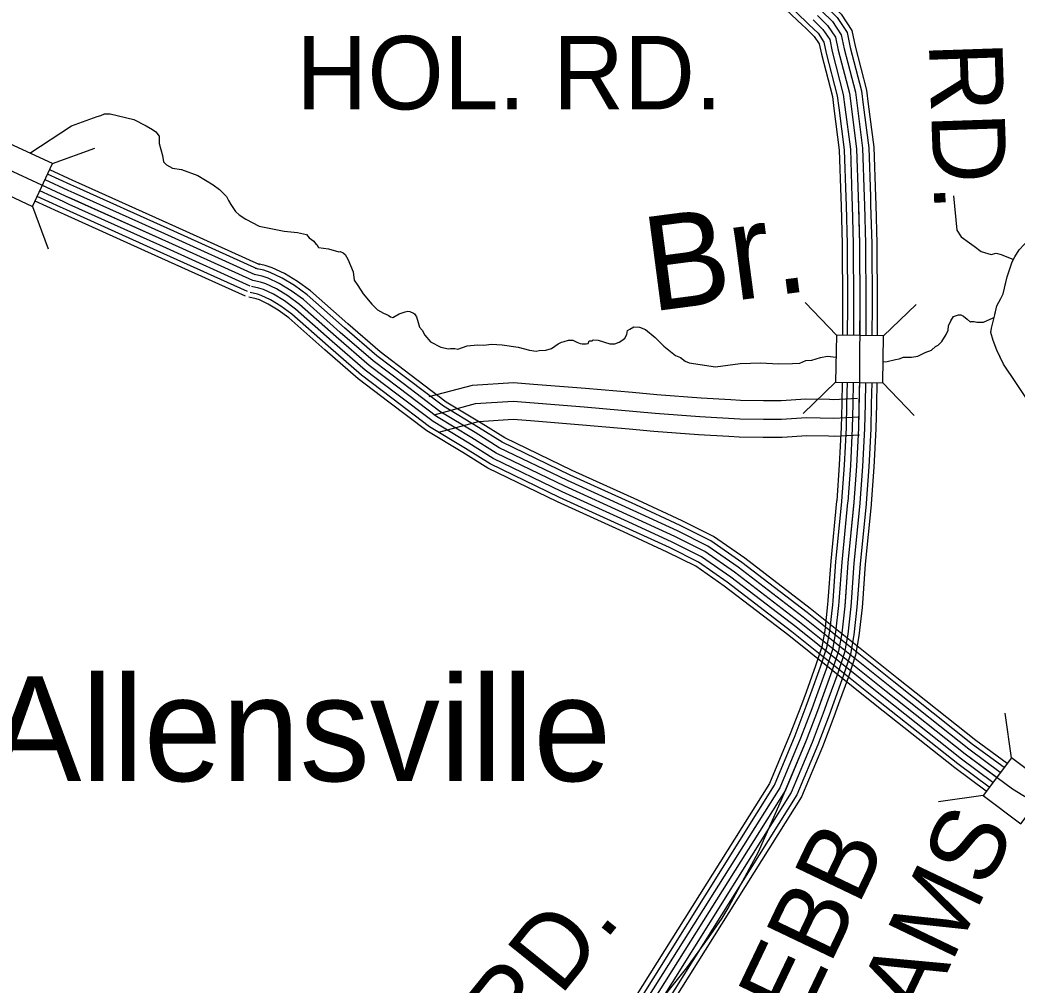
# Model space of a CAD drawing. Extents: x 1551132 to 1791609, y 378168 to 563823.
# Drawn here: x 1595517 to 1600538, y 442743 to 447603 of the extents above; entities that cross this region are included whole.
import ezdxf

# ---------------------------------------------------------------- set-up
doc = ezdxf.new("R2010")
doc.units = 0
for name, color, linetype in [('DESIGN - DRAINAGE - Bridges and Cross Drains Size Text', 7, 'Continuous'), ('DESIGN - ROW - Right-of-Way and Easement Labels', 7, 'Continuous'), ('DESIGN - SCRATCH - User 1', 7, 'Continuous'), ('DESIGN - TRANSPORTATION - Text', 7, 'Continuous'), ('SURVEY - CONTROL with Text', 7, 'Continuous'), ('SURVEY - DRAINAGE - Storm Sewer', 7, 'Continuous'), ('SURVEY - PROPERTY - Owners', 7, 'Continuous'), ('SURVEY - TRANSPORTATION - Roads', 7, 'Continuous'), ('SURVEY - VEGETATION - Features with Text', 7, 'Continuous')]:
    doc.layers.add(name, color=color, linetype=linetype)

msp = doc.modelspace()

# ---------------------------------------------------------------- linework, layer by layer
at = {"layer": 'DESIGN - SCRATCH - User 1'}
msp.add_lwpolyline([(1600582.896, 445702.649), (1600531.281, 445777.201), (1600469.765, 445869.861), (1600436.158, 445940.28), (1600418.433, 445988.523), (1600406.667, 446028.715), (1600408.809, 446050.758), (1600412.9, 446064.758), (1600426.117, 446118.376), (1600435.558, 446162.852), (1600455.824, 446200.812), (1600467.999, 446224.787), (1600488.557, 446308.864), (1600513.073, 446384.891), (1600526.323, 446411.026), (1600549.514, 446444.785)], dxfattribs=at)
at = {"layer": 'DESIGN - TRANSPORTATION - Text'}
for points in [[(1595566.431, 446933.153), (1595776.318, 447070.281), (1595905.832, 447117.066), (1595923.29, 447122.275), (1595943.339, 447130.1), (1595971.313, 447129.85), (1596091.002, 447102.766), (1596152.692, 447070.19), (1596184.517, 447051.89), (1596200.4, 447039.739), (1596218.208, 447017.564), (1596217.908, 446981.546), (1596235.39, 446921.344), (1596239.124, 446889.294), (1596254.973, 446873.143), (1596284.814, 446856.859), (1596330.73, 446850.443), (1596412.42, 446819.692), (1596489.976, 446772.966), (1596521.75, 446748.665), (1596557.441, 446714.323)], [(1596557.441, 446714.323), (1596567.266, 446694.222), (1596579.091, 446674.105), (1596588.949, 446658.004), (1596602.765, 446637.871), (1596620.623, 446621.695), (1596654.414, 446599.378), (1596722.079, 446564.752)], [(1600218.214, 446717.275), (1600234.571, 446544.187)], [(1596722.079, 446564.752), (1596847.059, 446540.035), (1596915.058, 446533.093), (1596958.973, 446522.476), (1596972.781, 446506.251), (1596996.597, 446489.884), (1597008.38, 446471.683), (1597012.38, 446471.625), (1597020.213, 446457.483), (1597070.187, 446450.791), (1597122.061, 446436.057), (1597130.094, 446437.949), (1597144.002, 446429.741), (1597153.91, 446421.59), (1597167.643, 446399.348), (1597194.843, 446334.821), (1597200.309, 446292.637), (1597217.992, 446266.336), (1597245.475, 446223.86), (1597288.849, 446171.142), (1597316.523, 446142.7), (1597348.347, 446126.224), (1597370.238, 446115.907), (1597382.146, 446107.724), (1597394.138, 446105.557), (1597426.404, 446123.166), (1597456.561, 446132.775), (1597470.628, 446136.6), (1597480.611, 446134.458), (1597498.527, 446126.191), (1597504.51, 446124.108), (1597514.31, 446107.932), (1597521.96, 446079.765), (1597529.66, 446055.598), (1597541.493, 446041.406), (1597555.167, 446015.155), (1597584.783, 445982.671), (1597636.507, 445955.903), (1597674.439, 445947.37), (1597684.481, 445949.237), (1597706.497, 445948.937), (1597722.463, 445944.712), (1597768.746, 445962.129), (1597820.878, 445967.437), (1597852.885, 445965.004), (1597891.001, 445970.496), (1597945.033, 445967.762), (1598024.965, 445954.645), (1598082.838, 445939.828), (1598116.821, 445935.353), (1598130.887, 445939.178), (1598164.953, 445940.72), (1598193.086, 445948.354), (1598227.426, 445971.946), (1598243.551, 445979.754), (1598257.617, 445983.571), (1598279.742, 445991.288), (1598301.766, 445990.988), (1598321.658, 445980.696), (1598337.599, 445974.463), (1598347.582, 445972.321), (1598367.598, 445972.054), (1598377.64, 445973.921), (1598383.823, 445987.871), (1598397.839, 445987.68), (1598403.897, 445991.613), (1598427.922, 445991.288), (1598487.754, 445972.429), (1598511.778, 445972.104), (1598533.903, 445979.821), (1598552.077, 445991.605), (1598562.219, 446001.497), (1598572.46, 446019.397), (1598576.727, 446039.39), (1598588.81, 446045.24), (1598608.984, 446056.998), (1598637.017, 446056.615), (1598666.891, 446044.181), (1598716.432, 446003.414), (1598759.931, 445960.721), (1598817.396, 445913.82), (1598843.295, 445903.445), (1598867.086, 445885.077), (1598887.011, 445876.794), (1598942.96, 445868.01), (1599018.916, 445856.96), (1599143.272, 445873.311), (1599247.436, 445875.911), (1599335.475, 445870.711), (1599407.599, 445873.736), (1599443.665, 445875.253), (1599473.881, 445888.878), (1599503.93, 445890.478), (1599548.162, 445903.912), (1599584.278, 445909.437), (1599626.569, 445905.837)], [(1600234.571, 446544.187), (1600256.513, 446511.161), (1600298.17, 446480.519), (1600321.986, 446464.152), (1600357.693, 446437.609), (1600407.559, 446422.892), (1600433.667, 446428.559), (1600457.616, 446422.217), (1600519.456, 446397.492)], [(1600582.896, 445702.649), (1600531.281, 445777.201), (1600469.765, 445869.861), (1600436.158, 445940.28), (1600418.433, 445988.523), (1600406.667, 446028.715), (1600408.809, 446050.758), (1600412.9, 446064.758), (1600426.117, 446118.376), (1600435.558, 446162.852), (1600455.824, 446200.812), (1600467.999, 446224.787), (1600488.557, 446308.864), (1600513.073, 446384.891), (1600526.323, 446411.026), (1600549.514, 446444.785)], [(1599863.73, 445881.878), (1599884.304, 445883.311), (1599926.478, 445892.762), (1599944.544, 445896.528), (1599966.677, 445904.254), (1600006.743, 445905.712), (1600038.826, 445909.287), (1600075.125, 445928.846), (1600107.307, 445940.438), (1600127.565, 445958.205), (1600141.682, 445966.039), (1600159.931, 445983.831), (1600180.422, 446019.64), (1600190.714, 446041.557), (1600192.997, 446063.583), (1600205.322, 446087.475), (1600217.622, 446109.359), (1600243.771, 446119.034), (1600255.787, 446118.868), (1600267.695, 446110.693), (1600287.537, 446096.384), (1600303.369, 446082.133), (1600307.403, 446084.084), (1600321.419, 446083.892), (1600335.402, 446081.7), (1600369.443, 446081.242), (1600417.775, 446102.642), (1600419.758, 446103.709)]]:
    msp.add_lwpolyline(points, dxfattribs=at)
at = {"layer": 'SURVEY - CONTROL with Text'}
for points in [[(1596688.763, 446291.412), (1596266.864, 446482.316), (1595746.602, 446716.589), (1595361.919, 446893.752)], [(1595802.801, 446759.282), (1595772.293, 446773.015), (1595656.162, 446826.5)], [(1595812.942, 446781.824), (1595782.543, 446795.508), (1595666.62, 446848.892)], [(1595777.343, 446702.747), (1595746.602, 446716.589), (1595629.955, 446770.307)], [(1595790.067, 446731.014), (1595759.452, 446744.806), (1595643.063, 446798.408)], [(1596258.69, 446553.993), (1595802.784, 446759.29)], [(1596268.831, 446576.527), (1595812.925, 446781.824)], [(1595751.885, 446646.212), (1595720.911, 446660.162), (1595603.747, 446714.114)], [(1595764.618, 446674.479), (1595733.752, 446688.371), (1595616.847, 446742.214)], [(1596245.957, 446525.726), (1595790.051, 446731.023)], [(1595741.327, 446622.761), (1595710.253, 446636.753), (1595592.864, 446690.821)], [(1596220.507, 446469.191), (1595764.601, 446674.488)], [(1596233.232, 446497.458), (1595777.326, 446702.755)], [(1596197.216, 446417.473), (1595741.31, 446622.77)], [(1596207.774, 446440.924), (1595751.868, 446646.22)], [(1596724.512, 446370.422), (1596302.539, 446561.36), (1596268.814, 446576.544)], [(1596701.546, 446319.654), (1596279.614, 446510.575), (1596245.94, 446525.734)], [(1596714.321, 446347.896), (1596292.372, 446538.826), (1596258.665, 446554.002)], [(1596675.98, 446263.169), (1596254.115, 446454.057), (1596220.491, 446469.199)], [(1596688.763, 446291.412), (1596266.864, 446482.316), (1596233.215, 446497.467)], [(1596652.605, 446211.493), (1596230.782, 446402.364), (1596197.208, 446417.481)], [(1596663.205, 446234.927), (1596241.357, 446425.807), (1596207.766, 446440.932)], [(1600487.93, 443858.334), (1600330.234, 443975.153), (1599933.169, 444290.42), (1599496.788, 444639.979), (1599166.979, 444892.502), (1599009.949, 445002.429), (1598852.211, 445080.99), (1598628.533, 445184.134), (1598297.824, 445334.488), (1597957.841, 445498.975), (1597838.644, 445573.327), (1597663.906, 445678.93), (1597480.094, 445818.041), (1597330.464, 445931.436), (1597167.56, 446072.706), (1596979.739, 446239.035), (1596914.307, 446286.787), (1596849.709, 446326.379), (1596786.919, 446355.78), (1596751.845, 446367.322), (1596707.654, 446377.072)], [(1600453.781, 443813.041), (1600295.71, 443930.144), (1599897.803, 444246.069), (1599461.813, 444595.327), (1599133.463, 444846.734), (1598980.883, 444953.536), (1598827.687, 445029.838), (1598604.925, 445132.558), (1598273.733, 445283.136), (1597930.408, 445449.24), (1597808.969, 445524.992), (1597632.04, 445631.912), (1597445.853, 445772.832), (1597294.715, 445887.36), (1597130.186, 446030.047), (1596944.148, 446194.793), (1596882.725, 446239.619), (1596822.785, 446276.361), (1596765.953, 446302.97), (1596736.837, 446312.554), (1596695.438, 446321.687)], [(1600472.431, 443837.808), (1600314.585, 443954.745), (1599917.136, 444270.311), (1599480.93, 444619.736), (1599151.787, 444871.751), (1598996.774, 444980.262), (1598841.095, 445057.797), (1598617.825, 445160.75), (1598286.9, 445311.204), (1597945.399, 445476.424), (1597825.186, 445551.41), (1597649.456, 445657.612), (1597464.569, 445797.541), (1597314.256, 445911.452), (1597150.61, 446053.364), (1596963.598, 446218.977), (1596899.983, 446265.403), (1596837.501, 446303.695), (1596777.419, 446331.829), (1596745.045, 446342.488), (1596702.112, 446351.955)], [(1600416.482, 443763.523), (1600257.978, 443880.943), (1599859.154, 444197.601), (1599423.581, 444546.509), (1599096.83, 444796.699), (1598949.117, 444900.102), (1598800.887, 444973.92), (1598579.109, 445076.189), (1598247.401, 445227.001), (1597900.409, 445394.872), (1597776.52, 445472.158), (1597597.208, 445580.527), (1597408.421, 445723.397), (1597255.649, 445839.175), (1597089.32, 445983.412), (1596905.233, 446146.441), (1596848.192, 446188.067), (1596793.352, 446221.677), (1596743.036, 446245.235), (1596720.42, 446252.686), (1596682.088, 446261.136)], [(1600701.725, 443614.778), (1600515.713, 443728.589), (1600276.844, 443905.543), (1599878.478, 444221.835), (1599442.697, 444570.918), (1599115.147, 444821.716), (1598965, 444926.819), (1598814.287, 445001.879), (1598592.017, 445104.373), (1598260.567, 445255.069), (1597915.408, 445422.056), (1597792.745, 445498.575), (1597614.624, 445606.219), (1597427.137, 445748.115), (1597275.182, 445863.267), (1597109.753, 446006.729), (1596924.69, 446170.617), (1596865.459, 446213.843), (1596808.068, 446249.019), (1596754.495, 446274.103), (1596728.628, 446282.62), (1596688.763, 446291.412)], [(1600435.132, 443788.282), (1600276.844, 443905.543), (1599878.478, 444221.835), (1599442.697, 444570.918), (1599115.147, 444821.716), (1598965, 444926.819), (1598814.287, 445001.879), (1598592.017, 445104.373), (1598260.567, 445255.069), (1597915.408, 445422.056), (1597792.745, 445498.575), (1597614.624, 445606.219), (1597427.137, 445748.115), (1597275.182, 445863.267), (1597109.753, 446006.729), (1596924.69, 446170.617), (1596865.459, 446213.843), (1596808.068, 446249.019), (1596754.495, 446274.103), (1596728.628, 446282.62), (1596688.763, 446291.412)], [(1600382.924, 443719.038), (1600224.062, 443836.725), (1599824.413, 444154.033), (1599389.223, 444502.642), (1599063.906, 444751.731), (1598920.568, 444852.075), (1598776.796, 444923.677), (1598555.918, 445025.53), (1598223.734, 445176.55), (1597873.459, 445346.021), (1597747.371, 445424.673), (1597565.9, 445534.342), (1597374.788, 445678.979), (1597220.533, 445795.874), (1597052.604, 445941.511), (1596870.267, 446102.982), (1596817.168, 446141.733), (1596766.903, 446172.542), (1596722.437, 446193.359), (1596705.671, 446198.876), (1596670.088, 446206.726)], [(1600397.791, 443738.789), (1600239.103, 443856.342), (1599839.821, 444173.358), (1599404.465, 444522.1), (1599078.506, 444771.682), (1598933.226, 444873.376), (1598787.479, 444945.961), (1598566.21, 445047.997), (1598234.234, 445198.934), (1597885.417, 445367.688), (1597760.304, 445445.74), (1597579.791, 445554.826), (1597389.704, 445698.688), (1597236.108, 445815.083), (1597068.895, 445960.095), (1596885.783, 446122.257), (1596830.934, 446162.283), (1596778.636, 446194.342), (1596731.57, 446216.376), (1596712.212, 446222.752), (1596675.413, 446230.868)]]:
    msp.add_lwpolyline(points, dxfattribs=at)
at = {"layer": 'SURVEY - DRAINAGE - Storm Sewer'}
for p, q in [((1595680.964, 446879.729), (1595894.379, 446957.401)), ((1595580.561, 446664.409), (1595658.225, 446451.011)), ((1599628.462, 446016.676), (1599470.691, 446180.055)), ((1599866.03, 446012.531), (1600029.401, 446170.311)), ((1599624.327, 445779.1), (1599460.947, 445621.337)), ((1599861.844, 445774.972), (1600019.623, 445611.593)), ((1600510.067, 443887.722), (1600478.419, 444112.638)), ((1600367.046, 443697.984), (1600142.163, 443666.32))]:
    msp.add_line(p, q, dxfattribs=at)
for points in [[(1595580.561, 446664.409), (1595680.989, 446879.754), (1595465.603, 446980.149), (1595365.192, 446764.812)], [(1599624.327, 445779.1), (1599861.894, 445774.972), (1599866.03, 446012.531), (1599628.462, 446016.676)], [(1600556.858, 443554.98), (1600699.787, 443744.718), (1600510.067, 443887.722), (1600367.046, 443697.984)]]:
    msp.add_lwpolyline(points, close=True, dxfattribs=at)
at = {"layer": 'SURVEY - PROPERTY - Owners'}
for points in [[(1597578.225, 445706.422), (1597795.17, 445764.44), (1598001.74, 445778.007), (1598102.163, 445769.857), (1598365.306, 445748.499), (1598600.893, 445728.148), (1598723.623, 445717.548), (1598946.543, 445699.814), (1599096.781, 445691.164), (1599145.455, 445688.356), (1599261.327, 445687.431), (1599349.683, 445686.714), (1599474.655, 445695.79), (1599593.019, 445693.123), (1599613.71, 445692.656), (1599735.241, 445699.34)], [(1597602.583, 445615.328), (1597810.586, 445670.954), (1598001.015, 445683.463), (1598357.432, 445654.529), (1598715.831, 445623.579), (1598940.093, 445605.737), (1599142.363, 445594.087), (1599260.569, 445593.137), (1599352.725, 445592.395), (1599477.014, 445601.42), (1599615.235, 445598.304), (1599740.416, 445605.187)], [(1597626.015, 445527.701), (1597825.419, 445581.019), (1598000.315, 445592.511), (1598087.196, 445585.461), (1598349.857, 445564.135), (1598584.984, 445543.827), (1598708.332, 445533.176), (1598933.885, 445515.234), (1599086.139, 445506.468), (1599139.388, 445503.401), (1599259.835, 445502.426), (1599355.65, 445501.659), (1599479.28, 445510.635), (1599588.844, 445508.168), (1599616.702, 445507.535), (1599745.399, 445514.61)]]:
    msp.add_lwpolyline(points, dxfattribs=at)
at = {"layer": 'SURVEY - TRANSPORTATION - Roads'}
for points in [[(1599336.352, 447728.759), (1599475.207, 447595.681), (1599490.023, 447581.197)], [(1599318.627, 447710.125), (1599457.324, 447577.197), (1599472.048, 447562.805)], [(1599576.688, 447669.883), (1599632.32, 447615.515), (1599681.985, 447540.513), (1599697.526, 447464.861), (1599754.591, 447245.63), (1599763.583, 447175.912)], [(1599594.662, 447688.275), (1599652.252, 447631.999), (1599706.176, 447550.563), (1599722.584, 447470.686), (1599779.883, 447250.53), (1599789.082, 447179.203)], [(1599533.355, 447625.54), (1599584.271, 447575.78), (1599623.67, 447516.287), (1599637.119, 447450.802), (1599693.601, 447233.805), (1599729.575, 446954.806), (1599737.775, 446712.133), (1599744.016, 446475.485), (1599745.699, 446164.685), (1599744.999, 445803.784), (1599739.074, 445547.186), (1599729.633, 445356.781), (1599716.241, 445174.426), (1599685.917, 444869.901), (1599670.25, 444651.479), (1599655.209, 444515.259), (1599638.509, 444425.165), (1599605.685, 444323.17), (1599533.245, 444123.79), (1599476.854, 443975.328), (1599343.79, 443658.628), (1599234.71, 443411.688), (1599085.905, 443138.347), (1599051.414, 443080.479), (1598982.549, 442980.785), (1598873.218, 442829.273), (1598693.222, 442604.15)], [(1599533.355, 447625.54), (1599584.271, 447575.78), (1599623.67, 447516.287), (1599637.119, 447450.802), (1599693.601, 447233.805), (1599702.093, 447167.978)], [(1599555.021, 447647.716), (1599608.295, 447595.648), (1599652.827, 447528.404), (1599667.319, 447457.827), (1599724.092, 447239.713), (1599732.834, 447171.945)], [(1599472.748, 447563.522), (1599517.064, 447520.204), (1599542.105, 447482.395), (1599552.63, 447431.143), (1599608.303, 447217.271), (1599616.095, 447156.886)], [(1599490.023, 447581.197), (1599536.222, 447536.046), (1599565.354, 447492.062), (1599576.712, 447436.743), (1599632.611, 447221.979), (1599640.602, 447160.045)], [(1599511.689, 447603.364), (1599560.246, 447555.913), (1599594.512, 447504.17), (1599606.92, 447443.777), (1599663.11, 447227.896), (1599671.352, 447164.011)], [(1599671.343, 447164.028), (1599698.643, 446952.297), (1599706.792, 446711.2), (1599707.901, 446669.082)], [(1599702.084, 447167.995), (1599729.575, 446954.806), (1599737.775, 446712.133), (1599738.891, 446669.898)], [(1599732.825, 447171.962), (1599760.508, 446957.314), (1599768.757, 446713.066), (1599769.882, 446670.715)], [(1599763.575, 447175.928), (1599791.44, 446959.831), (1599799.748, 446714), (1599800.865, 446671.54)], [(1599789.082, 447179.212), (1599817.098, 446961.914), (1599825.448, 446714.775), (1599826.573, 446672.215)], [(1599616.078, 447156.903), (1599643.052, 446947.781), (1599651.102, 446709.524), (1599652.21, 446667.607)], [(1599640.594, 447160.061), (1599667.71, 446949.781), (1599675.801, 446710.266), (1599676.918, 446668.257)], [(1599652.21, 446667.632), (1599657.31, 446474.11), (1599658.96, 446169.51)], [(1599676.918, 446668.282), (1599682.026, 446474.502), (1599683.676, 446169.644)], [(1599707.901, 446669.098), (1599713.017, 446474.993), (1599714.675, 446169.81)], [(1599738.891, 446669.915), (1599744.016, 446475.485), (1599745.674, 446169.977)], [(1599769.882, 446670.732), (1599775.015, 446475.977), (1599776.674, 446170.144)], [(1599800.865, 446671.549), (1599806.006, 446476.468), (1599807.673, 446170.31)], [(1599826.573, 446672.224), (1599831.722, 446476.877), (1599833.389, 446170.452)], [(1599658.96, 446169.585), (1599658.985, 446164.569), (1599658.693, 446016.156)], [(1599683.676, 446169.702), (1599683.701, 446164.602), (1599683.409, 446015.715)], [(1599714.675, 446169.844), (1599714.7, 446164.644), (1599714.408, 446015.198)], [(1599745.674, 446169.994), (1599745.699, 446164.685), (1599745.408, 446014.623)], [(1599776.674, 446170.144), (1599776.699, 446164.727), (1599776.407, 446014.115)], [(1599807.673, 446170.285), (1599807.698, 446164.769), (1599807.406, 446013.631)], [(1599833.389, 446170.41), (1599833.414, 446164.81), (1599833.122, 446013.131)], [(1599657.676, 445778.508), (1599655.218, 445672.014)], [(1599682.392, 445778.083), (1599679.926, 445671.447)], [(1599713.383, 445777.558), (1599710.916, 445670.731)], [(1599744.382, 445777), (1599741.907, 445670.014)], [(1599775.373, 445776.45), (1599772.898, 445669.297)], [(1599806.373, 445775.933), (1599803.889, 445668.581)], [(1599832.08, 445775.475), (1599829.597, 445667.989)], [(1599655.218, 445672.031), (1599652.409, 445550.336), (1599643.076, 445362.106), (1599629.835, 445181.859), (1599629.585, 445179.301)], [(1599679.926, 445671.464), (1599677.109, 445549.436), (1599667.751, 445360.589), (1599654.467, 445179.743), (1599654.184, 445176.876)], [(1599710.916, 445670.747), (1599708.091, 445548.311), (1599698.692, 445358.681), (1599685.35, 445177.084), (1599685.033, 445173.834)], [(1599741.907, 445670.031), (1599739.074, 445547.186), (1599729.633, 445356.781), (1599716.241, 445174.426), (1599715.883, 445170.793)], [(1599772.898, 445669.314), (1599770.057, 445546.061), (1599760.573, 445354.881), (1599747.132, 445171.768), (1599746.732, 445167.751)], [(1599803.889, 445668.597), (1599801.039, 445544.936), (1599791.514, 445352.972), (1599778.015, 445169.109), (1599777.581, 445164.709)], [(1599829.597, 445668.006), (1599826.739, 445544.002), (1599817.189, 445351.397), (1599803.639, 445166.909), (1599803.172, 445162.184)], [(1599629.593, 445179.401), (1599599.51, 444877.302), (1599585.285, 444679.005)], [(1599654.192, 445176.951), (1599624.135, 444875.193), (1599609.935, 444677.23)], [(1599685.033, 445173.884), (1599655.026, 444872.543), (1599640.859, 444675.013)], [(1599715.883, 445170.809), (1599685.917, 444869.901), (1599671.775, 444672.796)], [(1599746.732, 445167.734), (1599716.807, 444867.26), (1599702.691, 444670.58)], [(1599777.573, 445164.667), (1599747.698, 444864.61), (1599733.615, 444668.363)], [(1599803.164, 445162.117), (1599773.323, 444862.418), (1599759.265, 444666.521)], [(1599585.294, 444679.03), (1599583.877, 444659.346), (1599569.369, 444527.934), (1599554.261, 444446.44), (1599523.637, 444351.271), (1599475.421, 444218.568)], [(1599609.943, 444677.255), (1599608.493, 444657.104), (1599593.835, 444524.326), (1599578.277, 444440.373), (1599547.019, 444343.263), (1599498.646, 444210.126)], [(1599640.867, 444675.038), (1599639.376, 444654.296), (1599624.518, 444519.792), (1599608.393, 444432.773), (1599576.352, 444333.212), (1599527.787, 444199.534)], [(1599671.783, 444672.813), (1599670.25, 444651.479), (1599655.209, 444515.259), (1599638.509, 444425.165), (1599605.685, 444323.17), (1599556.919, 444188.95)], [(1599702.699, 444670.588), (1599701.124, 444648.662), (1599685.9, 444510.725), (1599668.625, 444417.556), (1599635.017, 444313.128), (1599586.052, 444178.367)], [(1599733.624, 444668.371), (1599732.007, 444645.854), (1599716.582, 444506.192), (1599698.741, 444409.956), (1599664.35, 444303.078), (1599615.193, 444167.775)], [(1599759.273, 444666.521), (1599757.615, 444643.521), (1599742.04, 444502.433), (1599723.732, 444403.648), (1599688.683, 444294.745), (1599639.359, 444158.991)], [(1599475.429, 444218.584), (1599451.955, 444153.999), (1599396.323, 444007.529), (1599291.6, 443758.289)], [(1599498.654, 444210.142), (1599475.129, 444145.391), (1599419.281, 443998.353), (1599314.391, 443748.713)], [(1599527.795, 444199.55), (1599504.187, 444134.59), (1599448.063, 443986.836), (1599342.966, 443736.705)], [(1599556.927, 444188.967), (1599533.245, 444123.79), (1599476.854, 443975.328), (1599371.548, 443724.696)], [(1599586.06, 444178.383), (1599562.302, 444112.99), (1599505.645, 443963.819), (1599400.131, 443712.688)], [(1599615.201, 444167.791), (1599591.36, 444102.19), (1599534.428, 443952.302), (1599428.705, 443700.679)], [(1599639.367, 444159.008), (1599615.468, 444093.231), (1599558.311, 443942.752), (1599452.413, 443690.712)], [(1599291.608, 443758.305), (1598511.734, 442518.856)], [(1599314.4, 443748.73), (1598528.676, 442496.255)], [(1599342.974, 443736.722), (1598551.267, 442479.305)], [(1599371.557, 443724.713), (1598573.858, 442456.704)], [(1599400.139, 443712.704), (1598602.099, 442436.92)], [(1599428.714, 443700.696), (1598624.69, 442419.97)], [(1599452.421, 443690.737), (1598647.281, 442408.67)]]:
    msp.add_lwpolyline(points, dxfattribs=at)
at = {"layer": 'SURVEY - VEGETATION - Features with Text'}
for points in [[(1600478.949, 446269.58), (1600488.557, 446308.864), (1600513.073, 446384.891), (1600526.323, 446411.026), (1600549.514, 446444.785), (1600599.454, 446498.603)], [(1600582.896, 445702.649), (1600531.281, 445777.201), (1600469.765, 445869.861), (1600436.158, 445940.28), (1600418.433, 445988.523), (1600406.667, 446028.715), (1600408.809, 446050.758), (1600412.9, 446064.758), (1600426.117, 446118.376), (1600435.558, 446162.852), (1600455.824, 446200.812), (1600467.999, 446224.787), (1600488.557, 446308.864), (1600513.073, 446384.891), (1600526.323, 446411.026), (1600549.514, 446444.785)], [(1600465.141, 445879.562), (1600436.158, 445940.28), (1600418.433, 445988.523), (1600406.667, 446028.715), (1600408.809, 446050.758), (1600412.9, 446064.758), (1600426.117, 446118.376), (1600428.5, 446129.618)], [(1600611.312, 445659.873), (1600582.896, 445702.649), (1600531.281, 445777.201), (1600469.765, 445869.861), (1600465.132, 445879.57)]]:
    msp.add_lwpolyline(points, dxfattribs=at)

# ---------------------------------------------------------------- texts
at = {"layer": 'DESIGN - DRAINAGE - Bridges and Cross Drains Size Text'}
msp.add_text('Br.', height=474.9893, rotation=7.4904, dxfattribs=at).set_placement((1598694.824, 446134.084))
at = {"layer": 'DESIGN - ROW - Right-of-Way and Easement Labels'}
for s, height, rotation, p in [('HOL. RD.', 369.9913, 0.000036, (1596909.125, 447152.926)), ('RD.', 370.0096, 271.935011, (1600093.767, 447489.345)), ('WILLIAMS', 370.0064, 64.447744, (1599508.194, 441386.86)), ('WEBB', 370.0064, 64.447744, (1599251.9, 442121.629)), ('RD.', 370.0027, 51.091467, (1598013.663, 442404.994))]:
    msp.add_text(s, height=height, rotation=rotation, dxfattribs=at).set_placement(p)
at = {"layer": 'SURVEY - VEGETATION - Features with Text'}
msp.add_text('Allensville', height=527.98761, rotation=0.000036, dxfattribs=at).set_placement((1595355.692, 443769.995))

doc.saveas('drawing.dxf')
